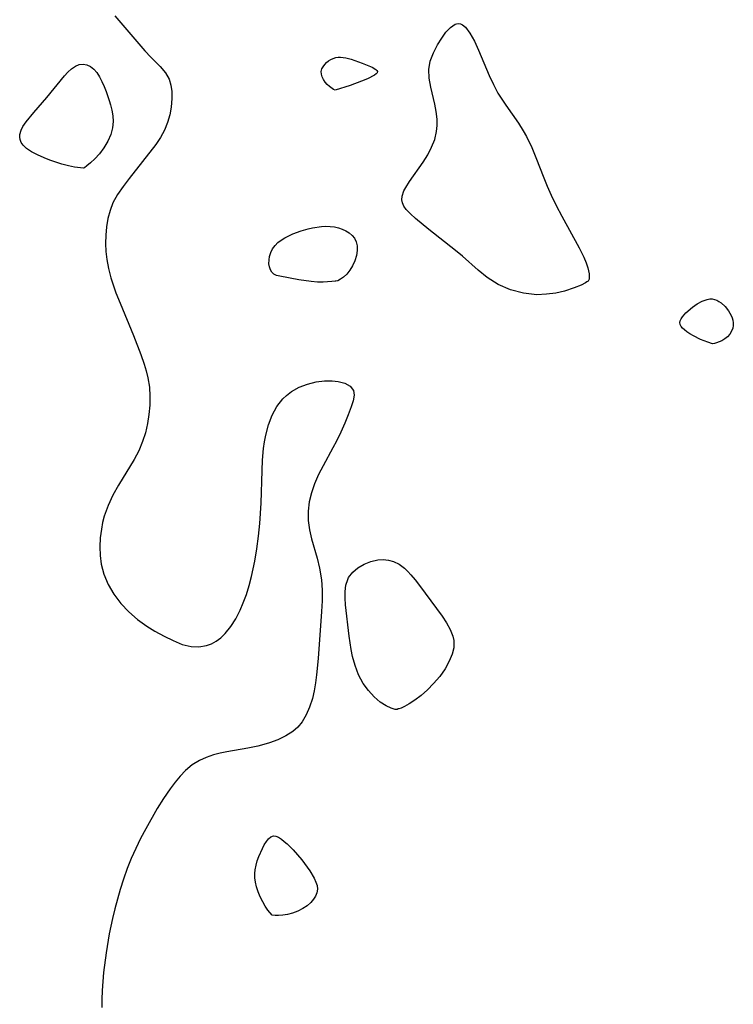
# Model space of a CAD drawing. Header units: metres. Extents: x 1073367 to 1082519, y 1569854 to 1574957.
# Tile 260 of 656: x 1075628 to 1075742, y 1574055 to 1574212. Entities that reach past the tile are written whole.
import ezdxf

# ---------------------------------------------------------------- set-up
doc = ezdxf.new("R2010")
doc.units = ezdxf.units.M
doc.layers.add('CGG_CurvaNivelLidar_v1', color=253, linetype='Continuous', lineweight=30)

msp = doc.modelspace()

# ---------------------------------------------------------------- linework, layer by layer
at = {"layer": 'CGG_CurvaNivelLidar_v1'}
for p, q in [((1075643.4829, 1574212.3697, 66), (1075648.2639, 1574206.8109, 66)), ((1075696.1245, 1574209.7573, 66), (1075696.8242, 1574210.5186, 66)), ((1075696.8242, 1574210.5186, 66), (1075697.5728, 1574211.0141, 66)), ((1075697.5728, 1574211.0141, 66), (1075697.814, 1574211.0899, 66)), ((1075697.814, 1574211.0899, 66), (1075698.1119, 1574211.1175, 66)), ((1075698.1119, 1574211.1175, 66), (1075698.4323, 1574211.0596, 66)), ((1075698.4323, 1574211.0596, 66), (1075698.7349, 1574210.9185, 66)), ((1075698.7349, 1574210.9185, 66), (1075699.207, 1574210.5353, 66)), ((1075699.207, 1574210.5353, 66), (1075699.94, 1574209.5862, 66)), ((1075695.4483, 1574208.8044, 66), (1075696.1245, 1574209.7573, 66)), ((1075699.94, 1574209.5862, 66), (1075700.6411, 1574208.3354, 66)), ((1075694.1465, 1574206.4833, 66), (1075694.8013, 1574207.7339, 66)), ((1075694.8013, 1574207.7339, 66), (1075695.4483, 1574208.8044, 66)), ((1075700.6411, 1574208.3354, 66), (1075701.316, 1574206.8771, 66)), ((1075648.2639, 1574206.8109, 66), (1075649.1984, 1574205.7936, 66)), ((1075649.1984, 1574205.7936, 66), (1075650.6805, 1574204.2895, 66)), ((1075678.2025, 1574205.5979, 66), (1075678.5961, 1574205.7209, 66)), ((1075678.5961, 1574205.7209, 66), (1075678.9796, 1574205.7716, 66)), ((1075678.9796, 1574205.7716, 66), (1075679.3769, 1574205.7714, 66)), ((1075679.3769, 1574205.7714, 66), (1075680.1973, 1574205.663, 66)), ((1075693.6354, 1574205.1808, 66), (1075694.1465, 1574206.4833, 66)), ((1075701.316, 1574206.8771, 66), (1075702.9912, 1574202.8587, 66)), ((1075636.6188, 1574203.9637, 65.5), (1075637.2217, 1574204.3794, 65.5)), ((1075637.2217, 1574204.3794, 65.5), (1075637.8426, 1574204.6303, 65.5)), ((1075637.8426, 1574204.6303, 65.5), (1075638.4739, 1574204.7006, 65.5)), ((1075638.4739, 1574204.7006, 65.5), (1075639.0612, 1574204.5845, 65.5)), ((1075639.0612, 1574204.5845, 65.5), (1075639.6203, 1574204.3074, 65.5)), ((1075639.6203, 1574204.3074, 65.5), (1075640.1398, 1574203.8873, 65.5)), ((1075650.6805, 1574204.2895, 66), (1075651.5233, 1574203.3156, 66)), ((1075676.3889, 1574203.9186, 66), (1075676.5928, 1574204.2759, 66)), ((1075676.5928, 1574204.2759, 66), (1075676.853, 1574204.6102, 66)), ((1075676.853, 1574204.6102, 66), (1075677.1554, 1574204.9184, 66)), ((1075677.1554, 1574204.9184, 66), (1075677.48, 1574205.1853, 66)), ((1075677.48, 1574205.1853, 66), (1075677.8302, 1574205.4149, 66)), ((1075677.8302, 1574205.4149, 66), (1075678.2025, 1574205.5979, 66)), ((1075680.1973, 1574205.663, 66), (1075681.0538, 1574205.4495, 66)), ((1075681.0538, 1574205.4495, 66), (1075682.7965, 1574204.8521, 66)), ((1075682.7965, 1574204.8521, 66), (1075684.3764, 1574204.1899, 66)), ((1075684.3764, 1574204.1899, 66), (1075684.9647, 1574203.8524, 66)), ((1075693.3763, 1574203.8322, 66), (1075693.6354, 1574205.1808, 66)), ((1075632.6717, 1574199.3911, 65.5), (1075635.482, 1574202.8343, 65.5)), ((1075635.482, 1574202.8343, 65.5), (1075636.0356, 1574203.4274, 65.5)), ((1075636.0356, 1574203.4274, 65.5), (1075636.6188, 1574203.9637, 65.5)), ((1075640.1398, 1574203.8873, 65.5), (1075640.611, 1574203.3515, 65.5)), ((1075640.611, 1574203.3515, 65.5), (1075641.0527, 1574202.6893, 65.5)), ((1075641.0527, 1574202.6893, 65.5), (1075641.4488, 1574201.9505, 65.5)), ((1075651.5233, 1574203.3156, 66), (1075652.1382, 1574202.2822, 66)), ((1075676.2914, 1574203.5019, 66), (1075676.3889, 1574203.9186, 66)), ((1075676.3218, 1574203.0935, 66), (1075676.2914, 1574203.5019, 66)), ((1075676.4488, 1574202.6623, 66), (1075676.3218, 1574203.0935, 66)), ((1075676.6554, 1574202.2301, 66), (1075676.4488, 1574202.6623, 66)), ((1075684.7477, 1574202.9462, 66), (1075683.639, 1574202.3751, 66)), ((1075685.0106, 1574203.1355, 66), (1075684.7477, 1574202.9462, 66)), ((1075684.9647, 1574203.8524, 66), (1075685.154, 1574203.6818, 66)), ((1075685.1845, 1574203.3235, 66), (1075685.0106, 1574203.1355, 66)), ((1075685.154, 1574203.6818, 66), (1075685.2377, 1574203.5094, 66)), ((1075685.2377, 1574203.5094, 66), (1075685.1845, 1574203.3235, 66)), ((1075693.4431, 1574202.4445, 66), (1075693.3763, 1574203.8322, 66)), ((1075702.9912, 1574202.8587, 66), (1075703.6528, 1574201.4402, 66)), ((1075641.4488, 1574201.9505, 65.5), (1075641.8085, 1574201.1564, 65.5)), ((1075641.8085, 1574201.1564, 65.5), (1075642.1382, 1574200.3237, 65.5)), ((1075652.1382, 1574202.2822, 66), (1075652.418, 1574201.3379, 66)), ((1075652.418, 1574201.3379, 66), (1075652.5294, 1574200.3197, 66)), ((1075676.9242, 1574201.8179, 66), (1075676.6554, 1574202.2301, 66)), ((1075677.2374, 1574201.4451, 66), (1075676.9242, 1574201.8179, 66)), ((1075677.5914, 1574201.1115, 66), (1075677.2374, 1574201.4451, 66)), ((1075678.2251, 1574200.6548, 66), (1075677.5914, 1574201.1115, 66)), ((1075680.8831, 1574201.2905, 66), (1075678.5, 1574200.5261, 66)), ((1075682.709, 1574201.9779, 66), (1075680.8831, 1574201.2905, 66)), ((1075683.639, 1574202.3751, 66), (1075682.709, 1574201.9779, 66)), ((1075693.7318, 1574201.0102, 66), (1075693.4431, 1574202.4445, 66)), ((1075703.6528, 1574201.4402, 66), (1075704.3887, 1574200.0645, 66)), ((1075642.1382, 1574200.3237, 65.5), (1075642.6093, 1574198.9289, 65.5)), ((1075652.5294, 1574200.3197, 66), (1075652.5315, 1574199.2415, 66)), ((1075678.5, 1574200.5261, 66), (1075678.2251, 1574200.6548, 66)), ((1075694.3736, 1574198.3404, 66), (1075693.7318, 1574201.0102, 66)), ((1075704.3887, 1574200.0645, 66), (1075704.6708, 1574199.5955, 66)), ((1075704.6708, 1574199.5955, 66), (1075705.6276, 1574198.1685, 66)), ((1075630.625, 1574197.0192, 65.5), (1075632.6717, 1574199.3911, 65.5)), ((1075642.6093, 1574198.9289, 65.5), (1075642.8095, 1574198.2157, 65.5)), ((1075642.8095, 1574198.2157, 65.5), (1075643.0094, 1574197.3483, 65.5)), ((1075652.5315, 1574199.2415, 66), (1075652.4331, 1574197.865, 66)), ((1075694.5865, 1574197.1365, 66), (1075694.3736, 1574198.3404, 66)), ((1075705.6276, 1574198.1685, 66), (1075707.6537, 1574195.3214, 66)), ((1075629.3911, 1574195.5021, 65.5), (1075630.625, 1574197.0192, 65.5)), ((1075643.0094, 1574197.3483, 65.5), (1075643.1585, 1574196.4777, 65.5)), ((1075643.1585, 1574196.4777, 65.5), (1075643.2083, 1574195.5498, 65.5)), ((1075652.2214, 1574196.6406, 66), (1075651.8769, 1574195.4046, 66)), ((1075652.4331, 1574197.865, 66), (1075652.2214, 1574196.6406, 66)), ((1075694.714, 1574195.9275, 66), (1075694.5865, 1574197.1365, 66)), ((1075628.8914, 1574194.7626, 65.5), (1075629.3911, 1574195.5021, 65.5)), ((1075643.2083, 1574195.5498, 65.5), (1075643.1107, 1574194.5487, 65.5)), ((1075651.8769, 1574195.4046, 66), (1075651.39, 1574194.1825, 66)), ((1075694.6426, 1574193.9688, 66), (1075694.731, 1574194.9419, 66)), ((1075694.731, 1574194.9419, 66), (1075694.714, 1574195.9275, 66)), ((1075707.6537, 1574195.3214, 66), (1075708.4128, 1574194.1139, 66)), ((1075628.3737, 1574193.1033, 65.5), (1075628.3915, 1574193.5098, 65.5)), ((1075628.3915, 1574193.5098, 65.5), (1075628.5837, 1574194.1713, 65.5)), ((1075628.5837, 1574194.1713, 65.5), (1075628.8914, 1574194.7626, 65.5)), ((1075642.8485, 1574193.5191, 65.5), (1075642.3799, 1574192.4289, 65.5)), ((1075643.1107, 1574194.5487, 65.5), (1075642.8485, 1574193.5191, 65.5)), ((1075651.39, 1574194.1825, 66), (1075650.7736, 1574193.0301, 66)), ((1075694.3349, 1574192.7035, 66), (1075694.6426, 1574193.9688, 66)), ((1075708.4128, 1574194.1139, 66), (1075708.9325, 1574193.1836, 66)), ((1075628.4373, 1574192.7077, 65.5), (1075628.3737, 1574193.1033, 65.5)), ((1075628.6301, 1574192.2359, 65.5), (1075628.4373, 1574192.7077, 65.5)), ((1075628.9333, 1574191.7954, 65.5), (1075628.6301, 1574192.2359, 65.5)), ((1075629.4737, 1574191.2806, 65.5), (1075628.9333, 1574191.7954, 65.5)), ((1075642.3799, 1574192.4289, 65.5), (1075641.7645, 1574191.3941, 65.5)), ((1075650.037, 1574191.9187, 66), (1075645.7734, 1574186.5367, 66)), ((1075650.7736, 1574193.0301, 66), (1075650.037, 1574191.9187, 66)), ((1075693.8465, 1574191.4731, 66), (1075694.3349, 1574192.7035, 66)), ((1075708.9325, 1574193.1836, 66), (1075709.7733, 1574191.4312, 66)), ((1075630.2462, 1574190.7698, 65.5), (1075629.4737, 1574191.2806, 65.5)), ((1075631.1961, 1574190.2707, 65.5), (1075630.2462, 1574190.7698, 65.5)), ((1075632.2634, 1574189.7931, 65.5), (1075631.1961, 1574190.2707, 65.5)), ((1075641.0615, 1574190.4516, 65.5), (1075640.33, 1574189.6368, 65.5)), ((1075641.7645, 1574191.3941, 65.5), (1075641.0615, 1574190.4516, 65.5)), ((1075692.5139, 1574189.1335, 66), (1075693.2253, 1574190.2811, 66)), ((1075693.2253, 1574190.2811, 66), (1075693.8465, 1574191.4731, 66)), ((1075709.7733, 1574191.4312, 66), (1075710.4295, 1574189.8459, 66)), ((1075633.1881, 1574189.4257, 65.5), (1075632.2634, 1574189.7931, 65.5)), ((1075634.1257, 1574189.0944, 65.5), (1075633.1881, 1574189.4257, 65.5)), ((1075635.049, 1574188.8119, 65.5), (1075634.1257, 1574189.0944, 65.5)), ((1075636.1455, 1574188.5366, 65.5), (1075635.049, 1574188.8119, 65.5)), ((1075637.1084, 1574188.3433, 65.5), (1075636.1455, 1574188.5366, 65.5)), ((1075639.6391, 1574188.9848, 65.5), (1075639.0541, 1574188.5071, 65.5)), ((1075640.33, 1574189.6368, 65.5), (1075639.6391, 1574188.9848, 65.5)), ((1075690.3169, 1574186.0376, 66), (1075692.5139, 1574189.1335, 66)), ((1075710.4295, 1574189.8459, 66), (1075711.6727, 1574186.617, 66)), ((1075638.5, 1574188.153, 65.5), (1075637.1084, 1574188.3433, 65.5)), ((1075638.6492, 1574188.2219, 65.5), (1075638.5, 1574188.153, 65.5)), ((1075639.0541, 1574188.5071, 65.5), (1075638.6492, 1574188.2219, 65.5)), ((1075645.7734, 1574186.5367, 66), (1075644.8122, 1574185.2733, 66)), ((1075689.7198, 1574185.1062, 66), (1075690.3169, 1574186.0376, 66)), ((1075711.6727, 1574186.617, 66), (1075712.2104, 1574185.3065, 66)), ((1075643.9322, 1574183.9841, 66), (1075643.1978, 1574182.6349, 66)), ((1075644.8122, 1574185.2733, 66), (1075643.9322, 1574183.9841, 66)), ((1075689.1433, 1574183.6883, 66), (1075689.4335, 1574184.5656, 66)), ((1075689.4335, 1574184.5656, 66), (1075689.7198, 1574185.1062, 66)), ((1075712.2104, 1574185.3065, 66), (1075712.8417, 1574183.8894, 66)), ((1075712.8417, 1574183.8894, 66), (1075713.6466, 1574182.2367, 66)), ((1075643.1978, 1574182.6349, 66), (1075642.729, 1574181.4186, 66)), ((1075689.1114, 1574183.1516, 66), (1075689.1433, 1574183.6883, 66)), ((1075689.2038, 1574182.6416, 66), (1075689.1114, 1574183.1516, 66)), ((1075689.4432, 1574182.1224, 66), (1075689.2038, 1574182.6416, 66)), ((1075642.729, 1574181.4186, 66), (1075642.3917, 1574180.1469, 66)), ((1075689.8063, 1574181.6167, 66), (1075689.4432, 1574182.1224, 66)), ((1075690.4616, 1574180.9011, 66), (1075689.8063, 1574181.6167, 66)), ((1075691.263, 1574180.1511, 66), (1075690.4616, 1574180.9011, 66)), ((1075713.6466, 1574182.2367, 66), (1075714.5302, 1574180.5465, 66)), ((1075642.3917, 1574180.1469, 66), (1075642.1697, 1574178.8573, 66)), ((1075693.3857, 1574178.3972, 66), (1075691.263, 1574180.1511, 66)), ((1075714.5302, 1574180.5465, 66), (1075717.3126, 1574175.5075, 66)), ((1075642.1697, 1574178.8573, 66), (1075642.0474, 1574177.5378, 66)), ((1075671.1326, 1574177.4199, 66), (1075671.7774, 1574177.7178, 66)), ((1075671.7774, 1574177.7178, 66), (1075673.125, 1574178.2322, 66)), ((1075673.125, 1574178.2322, 66), (1075674.2327, 1574178.5488, 66)), ((1075674.2327, 1574178.5488, 66), (1075674.9346, 1574178.699, 66)), ((1075674.9346, 1574178.699, 66), (1075676.3431, 1574178.8941, 66)), ((1075676.3431, 1574178.8941, 66), (1075677.0405, 1574178.9321, 66)), ((1075677.0405, 1574178.9321, 66), (1075677.7264, 1574178.9198, 66)), ((1075677.7264, 1574178.9198, 66), (1075678.3942, 1574178.8442, 66)), ((1075678.3942, 1574178.8442, 66), (1075679.0334, 1574178.6942, 66)), ((1075679.0334, 1574178.6942, 66), (1075679.642, 1574178.4764, 66)), ((1075679.642, 1574178.4764, 66), (1075680.2125, 1574178.199, 66)), ((1075680.2125, 1574178.199, 66), (1075680.7339, 1574177.866, 66)), ((1075680.7339, 1574177.866, 66), (1075681.1904, 1574177.4765, 66)), ((1075697.6266, 1574175.0888, 66), (1075693.3857, 1574178.3972, 66)), ((1075642.0474, 1574177.5378, 66), (1075642.0221, 1574176.198, 66)), ((1075642.0221, 1574176.198, 66), (1075642.0872, 1574174.9328, 66)), ((1075668.9637, 1574175.8858, 66), (1075669.4163, 1574176.3346, 66)), ((1075669.4163, 1574176.3346, 66), (1075669.9401, 1574176.7338, 66)), ((1075669.9401, 1574176.7338, 66), (1075670.5168, 1574177.0933, 66)), ((1075670.5168, 1574177.0933, 66), (1075671.1326, 1574177.4199, 66)), ((1075681.1904, 1574177.4765, 66), (1075681.5606, 1574177.0253, 66)), ((1075681.5606, 1574177.0253, 66), (1075681.84, 1574176.4694, 66)), ((1075681.84, 1574176.4694, 66), (1075682.0028, 1574175.8389, 66)), ((1075642.0872, 1574174.9328, 66), (1075642.2376, 1574173.6634, 66)), ((1075668.0964, 1574174.1477, 66), (1075668.2912, 1574174.7603, 66)), ((1075668.2912, 1574174.7603, 66), (1075668.5793, 1574175.3467, 66)), ((1075668.5793, 1574175.3467, 66), (1075668.9637, 1574175.8858, 66)), ((1075682.0192, 1574175.0946, 66), (1075681.8921, 1574174.2763, 66)), ((1075682.0028, 1574175.8389, 66), (1075682.0192, 1574175.0946, 66)), ((1075698.7495, 1574174.1712, 66), (1075697.6266, 1574175.0888, 66)), ((1075717.3126, 1574175.5075, 66), (1075718.0508, 1574173.9994, 66)), ((1075642.2376, 1574173.6634, 66), (1075642.5134, 1574172.2063, 66)), ((1075667.9972, 1574172.9551, 66), (1075668.0063, 1574173.6177, 66)), ((1075668.0783, 1574172.466, 66), (1075667.9972, 1574172.9551, 66)), ((1075668.0063, 1574173.6177, 66), (1075668.0964, 1574174.1477, 66)), ((1075681.6309, 1574173.4345, 66), (1075681.2773, 1574172.6694, 66)), ((1075681.8921, 1574174.2763, 66), (1075681.6309, 1574173.4345, 66)), ((1075701.2192, 1574171.9731, 66), (1075698.7495, 1574174.1712, 66)), ((1075718.0508, 1574173.9994, 66), (1075718.4191, 1574173.1092, 66)), ((1075718.4191, 1574173.1092, 66), (1075718.6902, 1574172.3038, 66)), ((1075642.5134, 1574172.2063, 66), (1075642.8829, 1574170.7549, 66)), ((1075668.2324, 1574172.021, 66), (1075668.0783, 1574172.466, 66)), ((1075668.4557, 1574171.6388, 66), (1075668.2324, 1574172.021, 66)), ((1075668.7488, 1574171.3418, 66), (1075668.4557, 1574171.6388, 66)), ((1075669.1995, 1574171.1142, 66), (1075668.7488, 1574171.3418, 66)), ((1075680.3504, 1574171.3473, 66), (1075679.8332, 1574170.8525, 66)), ((1075680.8416, 1574171.9626, 66), (1075680.3504, 1574171.3473, 66)), ((1075681.2773, 1574172.6694, 66), (1075680.8416, 1574171.9626, 66)), ((1075702.6795, 1574170.7799, 66), (1075701.2192, 1574171.9731, 66)), ((1075718.6902, 1574172.3038, 66), (1075718.8916, 1574171.3836, 66)), ((1075718.8916, 1574171.3836, 66), (1075718.8707, 1574170.5031, 66)), ((1075642.8829, 1574170.7549, 66), (1075643.3293, 1574169.3122, 66)), ((1075669.736, 1574170.9818, 66), (1075669.1995, 1574171.1142, 66)), ((1075672.7422, 1574170.4252, 66), (1075669.736, 1574170.9818, 66)), ((1075674.7149, 1574170.1455, 66), (1075672.7422, 1574170.4252, 66)), ((1075675.683, 1574170.0724, 66), (1075674.7149, 1574170.1455, 66)), ((1075676.5874, 1574170.0574, 66), (1075675.683, 1574170.0724, 66)), ((1075677.9872, 1574170.1332, 66), (1075676.5874, 1574170.0574, 66)), ((1075678.5, 1574170.2133, 66), (1075677.9872, 1574170.1332, 66)), ((1075678.6244, 1574170.1879, 66), (1075678.5, 1574170.2133, 66)), ((1075678.9251, 1574170.2871, 66), (1075678.6244, 1574170.1879, 66)), ((1075679.3468, 1574170.507, 66), (1075678.9251, 1574170.2871, 66)), ((1075679.8332, 1574170.8525, 66), (1075679.3468, 1574170.507, 66)), ((1075704.4291, 1574169.6945, 66), (1075702.6795, 1574170.7799, 66)), ((1075718.2758, 1574169.9419, 66), (1075717.5906, 1574169.5898, 66)), ((1075718.5, 1574170.1278, 66), (1075718.2758, 1574169.9419, 66)), ((1075718.7224, 1574170.2103, 66), (1075718.5, 1574170.1278, 66)), ((1075718.8707, 1574170.5031, 66), (1075718.7224, 1574170.2103, 66)), ((1075643.3293, 1574169.3122, 66), (1075643.6635, 1574168.3591, 66)), ((1075643.6635, 1574168.3591, 66), (1075644.32, 1574166.6932, 66)), ((1075706.3722, 1574168.8476, 66), (1075704.4291, 1574169.6945, 66)), ((1075708.4577, 1574168.2852, 66), (1075706.3722, 1574168.8476, 66)), ((1075710.5904, 1574168.0608, 66), (1075708.4577, 1574168.2852, 66)), ((1075713.5859, 1574168.3304, 66), (1075712.1229, 1574168.1209, 66)), ((1075714.9362, 1574168.6417, 66), (1075713.5859, 1574168.3304, 66)), ((1075716.5211, 1574169.148, 66), (1075714.9362, 1574168.6417, 66)), ((1075717.5906, 1574169.5898, 66), (1075716.5211, 1574169.148, 66)), ((1075644.32, 1574166.6932, 66), (1075646.4808, 1574161.5879, 66)), ((1075712.1229, 1574168.1209, 66), (1075710.5904, 1574168.0608, 66)), ((1075736.0422, 1574166.6031, 66), (1075736.8401, 1574167.0278, 66)), ((1075736.8401, 1574167.0278, 66), (1075737.6468, 1574167.3195, 66)), ((1075737.6468, 1574167.3195, 66), (1075738.0456, 1574167.392, 66)), ((1075738.0456, 1574167.392, 66), (1075738.4371, 1574167.3949, 66)), ((1075738.4371, 1574167.3949, 66), (1075738.8043, 1574167.3191, 66)), ((1075738.8043, 1574167.3191, 66), (1075739.1617, 1574167.1775, 66)), ((1075739.1617, 1574167.1775, 66), (1075739.5088, 1574166.9845, 66)), ((1075739.5088, 1574166.9845, 66), (1075739.8447, 1574166.7509, 66)), ((1075739.8447, 1574166.7509, 66), (1075740.4722, 1574166.1891, 66)), ((1075733.7021, 1574164.5501, 66), (1075734.2574, 1574165.1785, 66)), ((1075734.2574, 1574165.1785, 66), (1075735.2814, 1574166.0798, 66)), ((1075735.2814, 1574166.0798, 66), (1075736.0422, 1574166.6031, 66)), ((1075740.4722, 1574166.1891, 66), (1075741.0104, 1574165.5228, 66)), ((1075741.0104, 1574165.5228, 66), (1075741.4343, 1574164.7796, 66)), ((1075733.2917, 1574163.6207, 66), (1075733.346, 1574163.9255, 66)), ((1075733.3504, 1574163.3195, 66), (1075733.2917, 1574163.6207, 66)), ((1075733.346, 1574163.9255, 66), (1075733.4908, 1574164.2362, 66)), ((1075733.4908, 1574164.2362, 66), (1075733.7021, 1574164.5501, 66)), ((1075741.4343, 1574164.7796, 66), (1075741.5973, 1574164.3907, 66)), ((1075741.5973, 1574164.3907, 66), (1075741.7189, 1574163.9947, 66)), ((1075741.7189, 1574163.9947, 66), (1075741.7877, 1574163.5941, 66)), ((1075741.7877, 1574163.5941, 66), (1075741.7916, 1574163.1692, 66)), ((1075733.5061, 1574163.0259, 66), (1075733.3504, 1574163.3195, 66)), ((1075733.7359, 1574162.7389, 66), (1075733.5061, 1574163.0259, 66)), ((1075734.029, 1574162.4549, 66), (1075733.7359, 1574162.7389, 66)), ((1075734.4234, 1574162.1511, 66), (1075734.029, 1574162.4549, 66)), ((1075734.9043, 1574161.8353, 66), (1075734.4234, 1574162.1511, 66)), ((1075741.503, 1574162.2565, 66), (1075741.2164, 1574161.8015, 66)), ((1075741.6994, 1574162.7215, 66), (1075741.503, 1574162.2565, 66)), ((1075741.7916, 1574163.1692, 66), (1075741.6994, 1574162.7215, 66)), ((1075646.4808, 1574161.5879, 66), (1075647.6475, 1574158.5527, 66)), ((1075735.4441, 1574161.5218, 66), (1075734.9043, 1574161.8353, 66)), ((1075736.592, 1574160.9586, 66), (1075735.4441, 1574161.5218, 66)), ((1075737.7194, 1574160.5253, 66), (1075736.592, 1574160.9586, 66)), ((1075738.5, 1574160.2828, 66), (1075737.7194, 1574160.5253, 66)), ((1075739.1372, 1574160.411, 66), (1075738.8021, 1574160.3214, 66)), ((1075739.5449, 1574160.5539, 66), (1075739.1372, 1574160.411, 66)), ((1075739.9884, 1574160.7565, 66), (1075739.5449, 1574160.5539, 66)), ((1075740.4305, 1574161.0261, 66), (1075739.9884, 1574160.7565, 66)), ((1075740.8538, 1574161.3832, 66), (1075740.4305, 1574161.0261, 66)), ((1075741.2164, 1574161.8015, 66), (1075740.8538, 1574161.3832, 66)), ((1075738.8021, 1574160.3214, 66), (1075738.5, 1574160.2828, 66)), ((1075647.6475, 1574158.5527, 66), (1075648.1629, 1574157.0461, 66)), ((1075648.1629, 1574157.0461, 66), (1075648.4927, 1574155.958, 66)), ((1075648.4927, 1574155.958, 66), (1075648.7651, 1574154.8711, 66)), ((1075648.7651, 1574154.8711, 66), (1075649.0074, 1574153.3854, 66)), ((1075674.1335, 1574153.8742, 66), (1075675.4908, 1574154.2209, 66)), ((1075675.4908, 1574154.2209, 66), (1075676.8375, 1574154.396, 66)), ((1075676.8375, 1574154.396, 66), (1075678.011, 1574154.4015, 66)), ((1075678.011, 1574154.4015, 66), (1075678.9691, 1574154.297, 66)), ((1075678.9691, 1574154.297, 66), (1075680.0711, 1574153.9938, 66)), ((1075649.0074, 1574153.3854, 66), (1075649.0831, 1574151.9711, 66)), ((1075670.7827, 1574152.0625, 66), (1075671.5812, 1574152.6689, 66)), ((1075671.5812, 1574152.6689, 66), (1075672.8138, 1574153.3599, 66)), ((1075672.8138, 1574153.3599, 66), (1075674.1335, 1574153.8742, 66)), ((1075680.0711, 1574153.9938, 66), (1075680.9228, 1574153.5081, 66)), ((1075680.9228, 1574153.5081, 66), (1075681.4284, 1574152.8414, 66)), ((1075681.4284, 1574152.8414, 66), (1075681.5275, 1574152.102, 66)), ((1075649.0831, 1574151.9711, 66), (1075649.0497, 1574150.5138, 66)), ((1075669.2513, 1574150.2991, 66), (1075670.1887, 1574151.502, 66)), ((1075670.1887, 1574151.502, 66), (1075670.7827, 1574152.0625, 66)), ((1075681.3715, 1574151.228, 66), (1075681.0498, 1574150.2264, 66)), ((1075681.5275, 1574152.102, 66), (1075681.3715, 1574151.228, 66)), ((1075649.0497, 1574150.5138, 66), (1075648.9194, 1574149.049, 66)), ((1075668.4944, 1574148.9061, 66), (1075669.2513, 1574150.2991, 66)), ((1075681.0498, 1574150.2264, 66), (1075680.5892, 1574148.9926, 66)), ((1075648.9194, 1574149.049, 66), (1075648.6906, 1574147.588, 66)), ((1075667.902, 1574147.3702, 66), (1075668.4944, 1574148.9061, 66)), ((1075680.5892, 1574148.9926, 66), (1075680.0435, 1574147.6527, 66)), ((1075648.6906, 1574147.588, 66), (1075648.3562, 1574146.1426, 66)), ((1075667.4694, 1574145.7262, 66), (1075667.902, 1574147.3702, 66)), ((1075680.0435, 1574147.6527, 66), (1075679.4228, 1574146.2458, 66)), ((1075647.903, 1574144.7253, 66), (1075647.2859, 1574143.2845, 66)), ((1075648.3562, 1574146.1426, 66), (1075647.903, 1574144.7253, 66)), ((1075667.2837, 1574144.6855, 66), (1075667.4694, 1574145.7262, 66)), ((1075678.731, 1574144.8056, 66), (1075678.1627, 1574143.7129, 66)), ((1075679.4228, 1574146.2458, 66), (1075678.731, 1574144.8056, 66)), ((1075647.2859, 1574143.2845, 66), (1075646.5525, 1574141.904, 66)), ((1075666.9852, 1574141.8052, 66), (1075667.1444, 1574143.6196, 66)), ((1075667.1444, 1574143.6196, 66), (1075667.2837, 1574144.6855, 66)), ((1075678.1627, 1574143.7129, 66), (1075676.6164, 1574140.8985, 66)), ((1075646.5525, 1574141.904, 66), (1075644.0763, 1574137.8211, 66)), ((1075666.8984, 1574140.1179, 66), (1075666.9852, 1574141.8052, 66)), ((1075666.7365, 1574134.9493, 66), (1075666.8984, 1574140.1179, 66)), ((1075676.6164, 1574140.8985, 66), (1075675.8821, 1574139.4786, 66)), ((1075675.8821, 1574139.4786, 66), (1075675.2353, 1574138.0384, 66)), ((1075644.0763, 1574137.8211, 66), (1075643.1946, 1574136.2111, 66)), ((1075675.2353, 1574138.0384, 66), (1075674.7302, 1574136.5993, 66)), ((1075643.1946, 1574136.2111, 66), (1075642.426, 1574134.5574, 66)), ((1075674.7302, 1574136.5993, 66), (1075674.3796, 1574135.1397, 66)), ((1075642.426, 1574134.5574, 66), (1075641.8156, 1574132.8579, 66)), ((1075666.527, 1574131.6992, 66), (1075666.7365, 1574134.9493, 66)), ((1075674.3796, 1574135.1397, 66), (1075674.2119, 1574133.6678, 66)), ((1075641.8156, 1574132.8579, 66), (1075641.554, 1574131.8573, 66)), ((1075674.2119, 1574133.6678, 66), (1075674.2469, 1574132.2001, 66)), ((1075641.3565, 1574130.8446, 66), (1075641.1808, 1574129.441, 66)), ((1075641.554, 1574131.8573, 66), (1075641.3565, 1574130.8446, 66)), ((1075666.328, 1574129.7044, 66), (1075666.527, 1574131.6992, 66)), ((1075674.2469, 1574132.2001, 66), (1075674.4469, 1574130.7327, 66)), ((1075674.4469, 1574130.7327, 66), (1075674.7673, 1574129.2707, 66)), ((1075641.1808, 1574129.441, 66), (1075641.1154, 1574128.0339, 66)), ((1075666.0734, 1574127.7213, 66), (1075666.328, 1574129.7044, 66)), ((1075674.7673, 1574129.2707, 66), (1075675.6331, 1574126.1988, 66)), ((1075641.1154, 1574128.0339, 66), (1075641.1663, 1574126.6347, 66)), ((1075665.753, 1574125.7589, 66), (1075666.0734, 1574127.7213, 66)), ((1075641.1663, 1574126.6347, 66), (1075641.3456, 1574125.2557, 66)), ((1075675.6331, 1574126.1988, 66), (1075676.0327, 1574124.6509, 66)), ((1075685.3127, 1574125.9525, 66), (1075686.1485, 1574126.0003, 66)), ((1075686.1485, 1574126.0003, 66), (1075686.9752, 1574125.9214, 66)), ((1075641.3456, 1574125.2557, 66), (1075641.7483, 1574123.6662, 66)), ((1075665.2225, 1574123.2784, 66), (1075665.5053, 1574124.5103, 66)), ((1075665.5053, 1574124.5103, 66), (1075665.753, 1574125.7589, 66)), ((1075676.0327, 1574124.6509, 66), (1075676.3566, 1574122.771, 66)), ((1075681.2962, 1574123.9791, 66), (1075682.1406, 1574124.6967, 66)), ((1075682.1406, 1574124.6967, 66), (1075683.1223, 1574125.2747, 66)), ((1075683.1223, 1574125.2747, 66), (1075684.1926, 1574125.7024, 66)), ((1075684.1926, 1574125.7024, 66), (1075685.3127, 1574125.9525, 66)), ((1075686.9752, 1574125.9214, 66), (1075687.7749, 1574125.703, 66)), ((1075687.7749, 1574125.703, 66), (1075688.6773, 1574125.2465, 66)), ((1075688.6773, 1574125.2465, 66), (1075689.5193, 1574124.6128, 66)), ((1075689.5193, 1574124.6128, 66), (1075690.0459, 1574124.1161, 66)), ((1075641.7483, 1574123.6662, 66), (1075642.4343, 1574122.0213, 66)), ((1075664.84, 1574121.8476, 66), (1075665.2225, 1574123.2784, 66)), ((1075680.5038, 1574122.8184, 66), (1075680.6515, 1574123.1172, 66)), ((1075680.6515, 1574123.1172, 66), (1075681.2962, 1574123.9791, 66)), ((1075690.0459, 1574124.1161, 66), (1075690.5546, 1574123.5722, 66)), ((1075690.5546, 1574123.5722, 66), (1075691.2479, 1574122.7528, 66)), ((1075642.4343, 1574122.0213, 66), (1075643.3443, 1574120.4692, 66)), ((1075664.4053, 1574120.4533, 66), (1075664.84, 1574121.8476, 66)), ((1075676.3566, 1574122.771, 66), (1075676.4551, 1574121.1276, 66)), ((1075680.109, 1574120.9282, 66), (1075680.227, 1574121.9156, 66)), ((1075680.227, 1574121.9156, 66), (1075680.5038, 1574122.8184, 66)), ((1075691.2479, 1574122.7528, 66), (1075691.9268, 1574121.8856, 66)), ((1075691.9268, 1574121.8856, 66), (1075695.5095, 1574116.9918, 66)), ((1075643.3443, 1574120.4692, 66), (1075644.4439, 1574119.0231, 66)), ((1075663.9163, 1574119.1053, 66), (1075664.4053, 1574120.4533, 66)), ((1075676.4551, 1574121.1276, 66), (1075676.4299, 1574119.4578, 66)), ((1075680.1051, 1574119.8771, 66), (1075680.109, 1574120.9282, 66)), ((1075680.1778, 1574118.7785, 66), (1075680.1051, 1574119.8771, 66)), ((1075644.4439, 1574119.0231, 66), (1075645.7164, 1574117.6915, 66)), ((1075663.4255, 1574117.947, 66), (1075663.9163, 1574119.1053, 66)), ((1075676.4299, 1574119.4578, 66), (1075676.33, 1574117.7655, 66)), ((1075680.7244, 1574113.8496, 66), (1075680.1778, 1574118.7785, 66)), ((1075645.7164, 1574117.6915, 66), (1075647.1154, 1574116.4839, 66)), ((1075661.9272, 1574115.3382, 66), (1075662.7244, 1574116.5834, 66)), ((1075662.7244, 1574116.5834, 66), (1075663.4255, 1574117.947, 66)), ((1075676.33, 1574117.7655, 66), (1075675.7865, 1574110.2513, 66)), ((1075695.5095, 1574116.9918, 66), (1075696.2195, 1574115.9246, 66)), ((1075647.1154, 1574116.4839, 66), (1075648.6054, 1574115.4057, 66)), ((1075648.6054, 1574115.4057, 66), (1075649.8629, 1574114.6281, 66)), ((1075661.0343, 1574114.2408, 66), (1075661.9272, 1574115.3382, 66)), ((1075696.2195, 1574115.9246, 66), (1075696.8146, 1574114.8656, 66)), ((1075649.8629, 1574114.6281, 66), (1075651.3104, 1574113.8281, 66)), ((1075651.3104, 1574113.8281, 66), (1075652.7406, 1574113.1226, 66)), ((1075659.5816, 1574113.0121, 66), (1075660.3355, 1574113.5695, 66)), ((1075660.3355, 1574113.5695, 66), (1075661.0343, 1574114.2408, 66)), ((1075681.0537, 1574111.6949, 66), (1075680.7244, 1574113.8496, 66)), ((1075696.8146, 1574114.8656, 66), (1075697.2312, 1574113.8099, 66)), ((1075697.2312, 1574113.8099, 66), (1075697.3667, 1574113.1173, 66)), ((1075652.7406, 1574113.1226, 66), (1075654.1844, 1574112.5244, 66)), ((1075654.1844, 1574112.5244, 66), (1075655.61, 1574112.1611, 66)), ((1075655.61, 1574112.1611, 66), (1075656.8505, 1574112.1184, 66)), ((1075656.8505, 1574112.1184, 66), (1075658.0661, 1574112.334, 66)), ((1075658.0661, 1574112.334, 66), (1075658.8431, 1574112.6174, 66)), ((1075658.8431, 1574112.6174, 66), (1075659.5816, 1574113.0121, 66)), ((1075697.3491, 1574111.9707, 66), (1075697.1225, 1574110.9594, 66)), ((1075697.3667, 1574113.1173, 66), (1075697.3491, 1574111.9707, 66)), ((1075681.2848, 1574110.5744, 66), (1075681.0537, 1574111.6949, 66)), ((1075681.6864, 1574109.146, 66), (1075681.2848, 1574110.5744, 66)), ((1075697.1225, 1574110.9594, 66), (1075696.6536, 1574109.8328, 66)), ((1075675.7865, 1574110.2513, 66), (1075675.5628, 1574107.6765, 66)), ((1075682.2389, 1574107.7024, 66), (1075681.6864, 1574109.146, 66)), ((1075696.6536, 1574109.8328, 66), (1075695.9773, 1574108.6419, 66)), ((1075675.5628, 1574107.6765, 66), (1075675.4055, 1574106.4233, 66)), ((1075682.9639, 1574106.3217, 66), (1075682.2389, 1574107.7024, 66)), ((1075695.132, 1574107.4408, 66), (1075694.156, 1574106.283, 66)), ((1075695.9773, 1574108.6419, 66), (1075695.132, 1574107.4408, 66)), ((1075675.4055, 1574106.4233, 66), (1075675.1867, 1574105.1466, 66)), ((1075683.785, 1574105.1675, 66), (1075682.9639, 1574106.3217, 66)), ((1075694.156, 1574106.283, 66), (1075693.1736, 1574105.2918, 66)), ((1075675.1867, 1574105.1466, 66), (1075674.8993, 1574103.9186, 66)), ((1075684.706, 1574104.1664, 66), (1075683.785, 1574105.1675, 66)), ((1075685.6673, 1574103.3518, 66), (1075684.706, 1574104.1664, 66)), ((1075692.1628, 1574104.4075, 66), (1075691.173, 1574103.6548, 66)), ((1075693.1736, 1574105.2918, 66), (1075692.1628, 1574104.4075, 66)), ((1075674.4608, 1574102.5605, 66), (1075673.9129, 1574101.3095, 66)), ((1075674.8993, 1574103.9186, 66), (1075674.4608, 1574102.5605, 66)), ((1075686.5926, 1574102.7541, 66), (1075685.6673, 1574103.3518, 66)), ((1075687.4159, 1574102.3674, 66), (1075686.5926, 1574102.7541, 66)), ((1075689.546, 1574102.6648, 66), (1075688.9842, 1574102.4055, 66)), ((1075690.2552, 1574103.0558, 66), (1075689.546, 1574102.6648, 66)), ((1075691.173, 1574103.6548, 66), (1075690.2552, 1574103.0558, 66)), ((1075673.9129, 1574101.3095, 66), (1075673.2544, 1574100.1927, 66)), ((1075688.057, 1574102.1898, 66), (1075687.4159, 1574102.3674, 66)), ((1075688.37, 1574102.1857, 66), (1075688.057, 1574102.1898, 66)), ((1075688.5, 1574102.2799, 66), (1075688.37, 1574102.1857, 66)), ((1075688.6188, 1574102.2762, 66), (1075688.5, 1574102.2799, 66)), ((1075688.9842, 1574102.4055, 66), (1075688.6188, 1574102.2762, 66)), ((1075672.6006, 1574099.3833, 66), (1075671.7872, 1574098.6808, 66)), ((1075673.2544, 1574100.1927, 66), (1075672.6006, 1574099.3833, 66)), ((1075670.6732, 1574097.9709, 66), (1075669.4224, 1574097.3635, 66)), ((1075671.7872, 1574098.6808, 66), (1075670.6732, 1574097.9709, 66)), ((1075666.2449, 1574096.365, 66), (1075664.613, 1574096.0429, 66)), ((1075667.1678, 1574096.5926, 66), (1075666.2449, 1574096.365, 66)), ((1075668.0656, 1574096.8579, 66), (1075667.1678, 1574096.5926, 66)), ((1075669.4224, 1574097.3635, 66), (1075668.0656, 1574096.8579, 66)), ((1075659.1649, 1574094.956, 66), (1075658.0153, 1574094.576, 66)), ((1075660.2254, 1574095.2328, 66), (1075659.1649, 1574094.956, 66)), ((1075661.3141, 1574095.4675, 66), (1075660.2254, 1574095.2328, 66)), ((1075664.613, 1574096.0429, 66), (1075661.3141, 1574095.4675, 66)), ((1075655.7944, 1574093.3614, 66), (1075654.7461, 1574092.4757, 66)), ((1075656.9311, 1574094.0873, 66), (1075655.7944, 1574093.3614, 66)), ((1075658.0153, 1574094.576, 66), (1075656.9311, 1574094.0873, 66)), ((1075653.8834, 1574091.5892, 66), (1075653.0677, 1574090.6229, 66)), ((1075654.7461, 1574092.4757, 66), (1075653.8834, 1574091.5892, 66)), ((1075653.0677, 1574090.6229, 66), (1075652.2911, 1574089.5925, 66)), ((1075652.2911, 1574089.5925, 66), (1075651.2445, 1574088.0466, 66)), ((1075651.2445, 1574088.0466, 66), (1075650.2448, 1574086.4288, 66)), ((1075650.2448, 1574086.4288, 66), (1075648.4062, 1574083.1986, 66)), ((1075648.4062, 1574083.1986, 66), (1075647.5951, 1574081.6667, 66)), ((1075647.5951, 1574081.6667, 66), (1075646.8234, 1574080.1089, 66)), ((1075666.939, 1574080.0977, 66), (1075667.2498, 1574080.6784, 66)), ((1075667.2498, 1574080.6784, 66), (1075667.5784, 1574081.1967, 66)), ((1075667.5784, 1574081.1967, 66), (1075667.9261, 1574081.6285, 66)), ((1075667.9261, 1574081.6285, 66), (1075668.2963, 1574081.9415, 66)), ((1075668.2963, 1574081.9415, 66), (1075668.6946, 1574082.0929, 66)), ((1075668.6946, 1574082.0929, 66), (1075669.0972, 1574082.0567, 66)), ((1075669.0972, 1574082.0567, 66), (1075669.5233, 1574081.8784, 66)), ((1075669.5233, 1574081.8784, 66), (1075669.9663, 1574081.5947, 66)), ((1075669.9663, 1574081.5947, 66), (1075670.4212, 1574081.2338, 66)), ((1075670.4212, 1574081.2338, 66), (1075670.8838, 1574080.8165, 66)), ((1075670.8838, 1574080.8165, 66), (1075671.8184, 1574079.8706, 66)), ((1075646.8234, 1574080.1089, 66), (1075646.1011, 1574078.525, 66)), ((1075666.3775, 1574078.8155, 66), (1075666.939, 1574080.0977, 66)), ((1075671.8184, 1574079.8706, 66), (1075673.1913, 1574078.2945, 66)), ((1075646.1011, 1574078.525, 66), (1075645.4423, 1574076.9126, 66)), ((1075665.9372, 1574077.4384, 66), (1075666.1373, 1574078.1355, 66)), ((1075666.1373, 1574078.1355, 66), (1075666.3775, 1574078.8155, 66)), ((1075673.1913, 1574078.2945, 66), (1075674.0761, 1574077.1311, 66)), ((1075645.4423, 1574076.9126, 66), (1075644.8517, 1574075.2497, 66)), ((1075665.7311, 1574076.1274, 66), (1075665.7931, 1574076.7274, 66)), ((1075665.7454, 1574075.4615, 66), (1075665.7311, 1574076.1274, 66)), ((1075665.7931, 1574076.7274, 66), (1075665.9372, 1574077.4384, 66)), ((1075674.0761, 1574077.1311, 66), (1075674.4835, 1574076.5406, 66)), ((1075674.4835, 1574076.5406, 66), (1075675.1877, 1574075.3586, 66)), ((1075644.8517, 1574075.2497, 66), (1075644.3223, 1574073.5624, 66)), ((1075665.8397, 1574074.7379, 66), (1075665.7454, 1574075.4615, 66)), ((1075666.0101, 1574073.9832, 66), (1075665.8397, 1574074.7379, 66)), ((1075675.1877, 1574075.3586, 66), (1075675.4551, 1574074.7725, 66)), ((1075675.4551, 1574074.7725, 66), (1075675.6357, 1574074.1936, 66)), ((1075644.3223, 1574073.5624, 66), (1075643.4871, 1574070.5106, 66)), ((1075666.2522, 1574073.2238, 66), (1075666.0101, 1574073.9832, 66)), ((1075666.5992, 1574072.3935, 66), (1075666.2522, 1574073.2238, 66)), ((1075675.6066, 1574073.0793, 66), (1075675.3926, 1574072.5476, 66)), ((1075675.6955, 1574073.6258, 66), (1075675.6066, 1574073.0793, 66)), ((1075675.6357, 1574074.1936, 66), (1075675.6955, 1574073.6258, 66)), ((1075666.9964, 1574071.6177, 66), (1075666.5992, 1574072.3935, 66)), ((1075667.4107, 1574070.924, 66), (1075666.9964, 1574071.6177, 66)), ((1075674.6559, 1574071.5215, 66), (1075674.0735, 1574071.0138, 66)), ((1075675.0823, 1574072.0319, 66), (1075674.6559, 1574071.5215, 66)), ((1075675.3926, 1574072.5476, 66), (1075675.0823, 1574072.0319, 66)), ((1075643.4871, 1574070.5106, 66), (1075643.1202, 1574068.9698, 66)), ((1075667.824, 1574070.316, 66), (1075667.4107, 1574070.924, 66)), ((1075668.5, 1574069.4821, 66), (1075667.824, 1574070.316, 66)), ((1075671.7471, 1574069.8175, 66), (1075670.9408, 1574069.6191, 66)), ((1075672.5829, 1574070.1318, 66), (1075671.7471, 1574069.8175, 66)), ((1075673.3704, 1574070.5401, 66), (1075672.5829, 1574070.1318, 66)), ((1075674.0735, 1574071.0138, 66), (1075673.3704, 1574070.5401, 66)), ((1075643.1202, 1574068.9698, 66), (1075642.6148, 1574066.5448, 66)), ((1075668.9576, 1574069.4449, 66), (1075668.5, 1574069.4821, 66)), ((1075669.4968, 1574069.4533, 66), (1075668.9576, 1574069.4449, 66)), ((1075670.1743, 1574069.5047, 66), (1075669.4968, 1574069.4533, 66)), ((1075670.9408, 1574069.6191, 66), (1075670.1743, 1574069.5047, 66)), ((1075642.6148, 1574066.5448, 66), (1075642.1006, 1574063.5401, 66)), ((1075642.1006, 1574063.5401, 66), (1075641.7132, 1574060.4169, 66)), ((1075641.7132, 1574060.4169, 66), (1075641.4969, 1574057.539, 66)), ((1075641.4969, 1574057.539, 66), (1075641.449, 1574056.1006, 66)), ((1075641.449, 1574056.1006, 66), (1075641.4477, 1574054.8285, 66))]:
    msp.add_line(p, q, dxfattribs=at)

doc.saveas('drawing.dxf')
